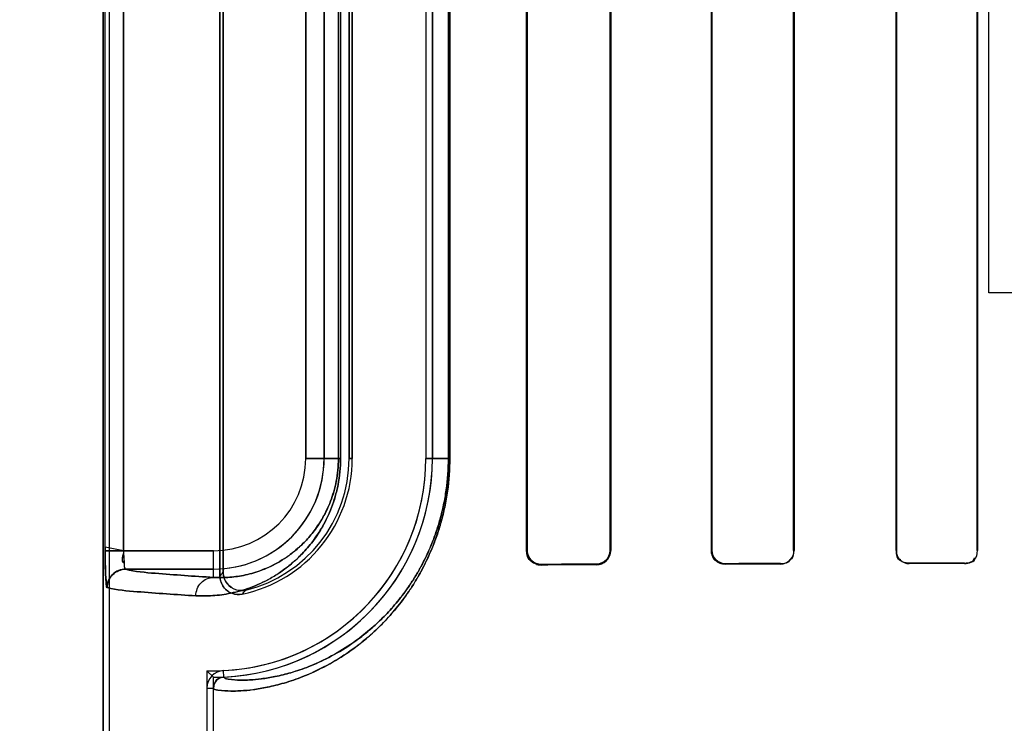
# Model space of a CAD drawing. Header units: millimetres. Extents: x 0 to 297, y 0 to 210.
# Tile 314 of 401: x 241.98 to 242.1137, y 156.7855 to 156.8811. Entities that reach past the tile are written whole.
import ezdxf

# ---------------------------------------------------------------- set-up
doc = ezdxf.new("R2010")
doc.units = ezdxf.units.MM
doc.header["$LTSCALE"] = 16.335
doc.layers.get('0').update_dxf_attribs({"linetype": 'CONTINUOUS'})
for name, color, linetype in [('AXES_REF', 7, 'CONTINUOUS'), ('INTFCLR_1', 7, 'CONTINUOUS'), ('INTFCLR_72935', 7, 'CONTINUOUS')]:
    doc.layers.add(name, color=color, linetype=linetype)

msp = doc.modelspace()

# ---------------------------------------------------------------- linework, layer by layer
at = {"color": 7, "linetype": 'Continuous'}
for p, q in [((242.1115984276, 156.8439782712), (242.1115984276, 156.9109995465)), ((242.1397234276, 156.8439782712), (242.1115984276, 156.8439782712))]:
    msp.add_line(p, q, dxfattribs=at)
for radius in [4.8479140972, 4.8475, 4.8164570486]:
    msp.add_circle((241.5069109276, 154.9564782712), radius, dxfattribs=at)
msp.add_arc((241.5069109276, 154.9564782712), 4.8, 278.2771290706, 261.7228709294, dxfattribs=at)
at = {"layer": 'AXES_REF', "color": 9, "linetype": 'Continuous'}
msp.add_circle((241.5069109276, 154.9564782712), 2.9642884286, dxfattribs=at)
at = {"layer": 'AXES_REF', "color": 7, "linetype": 'Continuous'}
msp.add_arc((241.5069109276, 154.9564782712), 4.91, 113.0826656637, 66.9173343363, dxfattribs=at)
at = {"layer": 'AXES_REF', "color": 9, "linetype": 'Continuous'}
msp.add_arc((241.5069109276, 154.9564782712), 4.4222561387, 94.4118118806, 85.5881881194, dxfattribs=at)
at = {"layer": 'INTFCLR_1', "color": 6, "linetype": 'Continuous'}
for p, q in [((241.9912747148, 156.7064711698), (241.9912747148, 158.0414711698)), ((241.9921563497, 156.7064711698), (241.9921563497, 158.0414795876)), ((242.0071563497, 156.8054539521), (242.0071563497, 156.9574883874)), ((242.0075937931, 156.9569398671), (242.0075937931, 156.8060024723)), ((242.0487989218, 156.9539711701), (242.0487989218, 156.8089711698)), ((242.0488895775, 156.9539711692), (242.0488895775, 156.8089711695)), ((242.0601642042, 156.8089711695), (242.0601642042, 156.9539711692)), ((242.0602461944, 156.8089711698), (242.0602461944, 156.9539711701)), ((242.0739123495, 156.9539711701), (242.0739123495, 156.8089711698)), ((242.0739881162, 156.9539711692), (242.0739881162, 156.8089711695)), ((242.0850773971, 156.8089711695), (242.0850773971, 156.9539711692)), ((242.0851484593, 156.8089711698), (242.0851484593, 156.9539711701)), ((242.0989967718, 156.9539711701), (242.0989967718, 156.8089711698)), ((242.0990641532, 156.9539711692), (242.0990641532, 156.8089711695)), ((242.1100094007, 156.8089711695), (242.1100094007, 156.9539711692)), ((242.1100738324, 156.8089711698), (242.1100738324, 156.9539711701)), ((242.0246960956, 156.8214711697), (242.0246960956, 156.9414711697)), ((242.0251335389, 156.9414711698), (242.0251335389, 156.8214711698)), ((242.0351335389, 156.9414711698), (242.0351335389, 156.8214711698)), ((242.0360151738, 156.8214711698), (242.0360151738, 156.9414711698)), ((242.0053930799, 156.7902664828), (242.0053930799, 156.7064711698)), ((242.0062747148, 156.7064711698), (242.0062747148, 156.7902665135))]:
    msp.add_line(p, q, dxfattribs=at)
at = {"layer": 'INTFCLR_1', "color": 9, "linetype": 'Continuous'}
for p, q in [((241.9915633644, 156.8089279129), (241.9915633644, 156.9540144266)), ((241.9940607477, 156.9540144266), (241.9940607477, 156.8089279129)), ((242.0188179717, 156.9414711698), (242.0188179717, 156.8214711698)), ((242.0213175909, 156.8214711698), (242.0213175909, 156.9414711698)), ((242.0232527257, 156.8214711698), (242.0232527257, 156.9414711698)), ((242.0235448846, 156.9414711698), (242.0235448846, 156.8214711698)), ((242.0381909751, 156.8214711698), (242.0381909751, 156.9414711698)), ((242.0383753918, 156.9414711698), (242.0383753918, 156.8214711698)), ((242.0235448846, 156.8214711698), (242.0188179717, 156.8214711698)), ((242.0251335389, 156.8214711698), (242.0246960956, 156.8214711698)), ((242.0351335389, 156.8214711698), (242.0383753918, 156.8214711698)), ((242.0062747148, 156.8089279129), (241.9915633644, 156.8089279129)), ((242.0062747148, 156.8053060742), (242.0062747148, 156.8089279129)), ((242.0488895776, 156.8089711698), (242.0487989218, 156.8089711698)), ((242.0602461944, 156.8089711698), (242.0601642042, 156.8089711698)), ((242.0739881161, 156.8089711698), (242.0739123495, 156.8089711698)), ((242.0851484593, 156.8089711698), (242.0850773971, 156.8089711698)), ((242.0990641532, 156.8089711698), (242.0989967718, 156.8089711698)), ((242.1100738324, 156.8089711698), (242.1100094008, 156.8089711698)), ((242.0508007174, 156.8069798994), (242.0508007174, 156.8070685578)), ((242.0583007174, 156.8071002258), (242.0583007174, 156.8070167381)), ((242.0758007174, 156.8070899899), (242.0758007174, 156.807164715)), ((242.0833007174, 156.8071889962), (242.0833007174, 156.8071170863)), ((242.1008007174, 156.8071724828), (242.1008007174, 156.8072392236)), ((242.1083007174, 156.807258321), (242.1083007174, 156.8071933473)), ((241.9943300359, 156.8064282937), (242.0062747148, 156.8064282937)), ((242.0077027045, 156.7917650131), (242.0076603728, 156.7926456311)), ((242.0053930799, 156.7902664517), (242.0062747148, 156.7902665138))]:
    msp.add_line(p, q, dxfattribs=at)
at = {"layer": 'INTFCLR_1', "color": 7, "linetype": 'Continuous'}
msp.add_line((242.0501915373, 156.8071658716), (242.0508007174, 156.8070685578), dxfattribs=at)
at = {"layer": 'INTFCLR_1', "color": 9, "linetype": 'Continuous'}
for centre, radius, start, end in [((242.0062747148, 156.8214711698), 0.0150428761, 270.000000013, 359.9999999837), ((242.0062747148, 156.8214711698), 0.0125432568, 270.0000000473, 359.9999997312), ((241.9750822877, 156.831481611), 0.041305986, 320.9411468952, 321.9143407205), ((241.9749237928, 156.835828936), 0.0481478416, 317.0401802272, 317.9559483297)]:
    msp.add_arc(centre, radius, start, end, dxfattribs=at)
at = {"layer": 'INTFCLR_1', "color": 6, "linetype": 'Continuous'}
for centre, radius, start, end in [((242.0062747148, 156.8214711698), 0.028858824, 272.7521180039, 359.9999986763), ((242.0062747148, 156.8214711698), 0.0297404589, 272.752118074, 360), ((242.0062747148, 156.8214711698), 0.018858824, 281.888919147, 359.9999979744), ((242.0062747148, 156.8214711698), 0.0184213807, 283.8352360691, 359.9999998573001), ((242.007774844, 156.7902666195), 0.0023817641, 92.75478420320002, 180.0040535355), ((242.007774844, 156.7902666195), 0.0015001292, 92.7555668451, 180.004035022)]:
    msp.add_arc(centre, radius, start, end, dxfattribs=at)
for major_axis, ratio, start_param, end_param in [((0.2757760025, 0), 0.0034906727, 2.4294368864, 2.4721230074), ((0.2607760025, 0), 0.0034906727, 2.4989177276, 2.5485709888), ((0.2757760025, 0), 0.0034906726, 2.3000343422, 2.3371288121), ((0.2607760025, 0), 0.0034906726, 2.3526946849, 2.3940887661), ((0.2757760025, 0), 0.0034906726, 2.1841931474, 2.217857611), ((0.2607760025, 0), 0.0034906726, 2.2252929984, 2.262071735)]:
    msp.add_ellipse((242.2670507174, 156.8064711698), major_axis=major_axis, ratio=ratio, start_param=start_param, end_param=end_param, dxfattribs=at)
at = {"layer": 'INTFCLR_1', "color": 9, "linetype": 'Continuous'}
for points, knots in [([(242.0038890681, 156.8028064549), (242.0046461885, 156.8027646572), (242.0062318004, 156.8027758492), (242.0087011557, 156.8031132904), (242.0113489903, 156.8038614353), (242.0136177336, 156.8049019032), (242.0154777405, 156.8060595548), (242.0169423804, 156.8071745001), (242.0184060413, 156.8085453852), (242.0198420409, 156.8102276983), (242.02094393, 156.8118990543), (242.0217571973, 156.8134565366), (242.0223358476, 156.8148036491), (242.0228371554, 156.8162938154), (242.0232302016, 156.8179166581), (242.02348571, 156.8196582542), (242.0235448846, 156.820857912), (242.0235448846, 156.8214711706)], [0, 0, 0, 0, 0.0750554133, 0.1564841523, 0.245985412, 0.3464640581, 0.4023384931, 0.4625915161, 0.5283646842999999, 0.6004622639, 0.6810443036, 0.725898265, 0.7742486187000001, 0.8260106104, 0.8813405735, 0.939298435, 1, 1, 1, 1]), ([(242.0062747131, 156.7902665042), (242.0062746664, 156.7900497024), (242.0074448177, 156.789944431), (242.0084295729, 156.7898254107), (242.0100987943, 156.789884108), (242.0117372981, 156.790043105), (242.0137172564, 156.7903777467), (242.015996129, 156.7909487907), (242.0185781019, 156.7918380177), (242.0214419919, 156.7931458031), (242.0239465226, 156.7946372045), (242.0260510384, 156.7961605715), (242.0277367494, 156.7975608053), (242.0294528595, 156.7992087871), (242.0311779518, 156.801144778), (242.0325653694, 156.8029959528), (242.0336477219, 156.8046660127), (242.0347540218, 156.8065716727), (242.0357590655, 156.80866984), (242.0366292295, 156.8109585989), (242.0372219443, 156.8128545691), (242.037716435, 156.8148784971), (242.0382197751, 156.8177501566), (242.0383753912, 156.8199753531), (242.0383753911, 156.8214711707)], [0, 0, 0, 0, 0.0129082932, 0.0479369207, 0.074765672, 0.1077870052, 0.1472777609, 0.1937244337, 0.2476759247, 0.3095864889, 0.3808801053, 0.4208017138, 0.464183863, 0.5112475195, 0.5623302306, 0.6184106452, 0.6487898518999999, 0.6807805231, 0.7495641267, 0.7869849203, 0.8265031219, 0.8677591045, 0.910939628, 1, 1, 1, 1]), ([(242.0062747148, 156.8053060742), (242.006924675, 156.8052644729), (242.008287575, 156.8052627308), (242.0104134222, 156.8055401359), (242.0126968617, 156.8061752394), (242.0146558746, 156.8070685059), (242.0162630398, 156.8080669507), (242.017530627, 156.8090315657), (242.0187978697, 156.8102199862), (242.0200424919, 156.8116815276), (242.021230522, 156.8134892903), (242.0220789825, 156.8152886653), (242.0226385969, 156.816959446), (242.0229797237, 156.8183735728), (242.0232013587, 156.8198910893), (242.0232527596, 156.8209366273), (242.0232527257, 156.8214711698)], [0, 0, 0, 0, 0.0744526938, 0.1553255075, 0.2443501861, 0.344434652, 0.4002308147, 0.4603906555, 0.5262223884, 0.5984573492, 0.6793343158, 0.7728337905, 0.8249234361, 0.8805639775, 0.938893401, 1, 1, 1, 1]), ([(242.007702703, 156.7917650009), (242.0077019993, 156.7915574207), (242.0088028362, 156.7914282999), (242.0097466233, 156.7913188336), (242.0113278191, 156.7913629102), (242.0128829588, 156.7915087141), (242.0147615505, 156.7918206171), (242.0169248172, 156.792358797), (242.0193764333, 156.7932007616), (242.0220966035, 156.794442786), (242.0244755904, 156.7958616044), (242.0264749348, 156.797312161), (242.028076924, 156.7986464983), (242.0297080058, 156.8002177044), (242.0313478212, 156.8020642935), (242.032666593, 156.8038303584), (242.033695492, 156.8054239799), (242.0347475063, 156.8072431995), (242.035703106, 156.8092462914), (242.0365304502, 156.8114314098), (242.0370940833, 156.8132419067), (242.0375643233, 156.8151747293), (242.0380430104, 156.8179174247), (242.0381909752, 156.8200425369), (242.0381909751, 156.8214711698)], [0, 0, 0, 0, 0.0129831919, 0.0479084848, 0.074630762, 0.1075226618, 0.1468667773, 0.1931559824, 0.2469482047, 0.3087107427, 0.3798835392, 0.4197618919, 0.463117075, 0.5101750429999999, 0.5612788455, 0.6174138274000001, 0.6478355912, 0.6798803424, 0.7488096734, 0.7863245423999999, 0.8259516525, 0.8673300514, 0.9106460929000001, 1, 1, 1, 1]), ([(242.0062747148, 156.8053060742), (242.0036382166, 156.8054529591), (241.9996645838, 156.8057636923), (241.9956425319, 156.8060694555), (241.9943300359, 156.8064282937)], [0, 0, 0, 0, 0.6599400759, 1, 1, 1, 1]), ([(242.0038890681, 156.8028064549), (242.0038922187, 156.8034390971), (242.0043779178, 156.8047373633), (242.0056624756, 156.8053027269), (242.0062747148, 156.8053060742)], [0, 0, 0, 0, 0.508194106, 1, 1, 1, 1]), ([(241.9918351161, 156.8039286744), (241.9931602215, 156.8035696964), (241.9972183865, 156.8032641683), (242.0012284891, 156.8029533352), (242.0038890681, 156.8028064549)], [0, 0, 0, 0, 0.3400295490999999, 1, 1, 1, 1])]:
    msp.add_open_spline(points, degree=3, knots=knots, dxfattribs=at)
at = {"layer": 'INTFCLR_1', "color": 7, "linetype": 'Continuous'}
for points, knots in [([(241.9915633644, 156.8089279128), (241.9915633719, 156.8084657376), (241.9915740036, 156.8073880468), (241.991590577, 156.8057151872), (241.9917180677, 156.8045135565), (241.9918351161, 156.8039286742)], [0, 0, 0, 0, 0.2765937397, 0.6451831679, 1, 1, 1, 1]), ([(241.9918657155, 156.8038970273), (241.9917672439, 156.8037797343), (241.9916793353, 156.8048226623), (241.9916202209, 156.8054416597), (241.991571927, 156.8071862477), (241.9915633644, 156.8082958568), (241.9915633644, 156.8089279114)], [0, 0, 0, 0, 0.0908190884, 0.3065073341, 0.6251820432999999, 1, 1, 1, 1]), ([(241.9940607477, 156.8089279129), (241.9940607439, 156.8087670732), (241.9940632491, 156.8080886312), (241.9941312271, 156.8075929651), (241.9941785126, 156.8063046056), (241.9943602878, 156.8064124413)], [0, 0, 0, 0, 0.1889097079, 0.7517593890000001, 1, 1, 1, 1]), ([(242.0488895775, 156.8089711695), (242.0488894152, 156.8084603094), (242.0493266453, 156.807436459), (242.0503383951, 156.8070763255), (242.0508007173, 156.8070685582)], [0, 0, 0, 0, 0.5249025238, 1, 1, 1, 1]), ([(241.9943300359, 156.8064282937), (241.993693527, 156.8064275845), (241.9923677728, 156.8058923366), (241.9918358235, 156.8045660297), (241.9918351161, 156.8039286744)], [0, 0, 0, 0, 0.4996677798, 1, 1, 1, 1]), ([(241.9918657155, 156.8038970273), (241.9918626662, 156.8045387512), (241.9923863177, 156.805877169), (241.9937223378, 156.806415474), (241.9943602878, 156.8064124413)], [0, 0, 0, 0, 0.501474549, 1, 1, 1, 1])]:
    msp.add_open_spline(points, degree=3, knots=knots, dxfattribs=at)
for points in [[(241.9940607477, 156.8089279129), (241.9940607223, 156.8083905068), (241.9935846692, 156.8073892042), (241.9941171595, 156.8073166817)], [(242.0488895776, 156.8089711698), (242.0488895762, 156.8084339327), (242.0490624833, 156.8076807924), (242.0495722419, 156.8075111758)]]:
    msp.add_open_spline(points, degree=3, dxfattribs=at)
at = {"layer": 'INTFCLR_1', "color": 6, "linetype": 'Continuous'}
for points, knots in [([(242.0487989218, 156.8089711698), (242.0487989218, 156.8085210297), (242.0491590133, 156.8074701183), (242.0502327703, 156.8069769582), (242.0508007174, 156.8069798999)], [0, 0, 0, 0, 0.4421396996, 1, 1, 1, 1]), ([(242.0583007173, 156.8071002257), (242.0587468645, 156.8071020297), (242.0597318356, 156.8074685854), (242.0601642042, 156.8084653), (242.0601642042, 156.8089711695)], [0, 0, 0, 0, 0.468635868, 1, 1, 1, 1]), ([(242.0583007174, 156.8070167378), (242.0587818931, 156.8070189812), (242.0598129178, 156.8074195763), (242.0602461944, 156.808457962), (242.0602461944, 156.8089711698)], [0, 0, 0, 0, 0.4838962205, 1, 1, 1, 1]), ([(242.0739123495, 156.8089711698), (242.0739123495, 156.8085095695), (242.07429315, 156.8075106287), (242.0753003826, 156.8070881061), (242.0758007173, 156.8070899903)], [0, 0, 0, 0, 0.4798646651, 1, 1, 1, 1]), ([(242.0739881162, 156.8089711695), (242.0739881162, 156.8085154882), (242.0743678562, 156.8075540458), (242.0753327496, 156.8071631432), (242.0758007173, 156.8071647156)], [0, 0, 0, 0, 0.4933476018, 1, 1, 1, 1]), ([(242.0833007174, 156.8071170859), (242.0837800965, 156.8071187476), (242.0847634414, 156.8075242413), (242.0851484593, 156.8085064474), (242.0851484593, 156.8089711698)], [0, 0, 0, 0, 0.5077637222, 1, 1, 1, 1]), ([(242.0989967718, 156.8089711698), (242.0989967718, 156.8085061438), (242.0993884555, 156.807547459), (242.1003463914, 156.8071711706), (242.1008007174, 156.8071724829)], [0, 0, 0, 0, 0.5058183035, 1, 1, 1, 1]), ([(242.0075937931, 156.8060024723), (242.0075937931, 156.8054633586), (242.0080513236, 156.8039688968), (242.0098016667, 156.8033679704), (242.0106798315, 156.8035842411)], [0, 0, 0, 0, 0.3734722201, 1, 1, 1, 1]), ([(242.0101599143, 156.8030168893), (242.0096416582, 156.8029077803), (242.0081168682, 156.8030392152), (242.0071563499, 156.8045651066), (242.0071563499, 156.8054539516)], [0, 0, 0, 0, 0.3733741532, 1, 1, 1, 1])]:
    msp.add_open_spline(points, degree=3, knots=knots, dxfattribs=at)
for points in [[(242.0990641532, 156.8089711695), (242.0990641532, 156.8085177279), (242.0991449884, 156.8077189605), (242.0995984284, 156.8077201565)], [(242.0833007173, 156.8071889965), (242.083777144, 156.8071904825), (242.0846082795, 156.8072897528), (242.0846082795, 156.8077661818)], [(242.1083007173, 156.8072583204), (242.1088108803, 156.8072595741), (242.1096681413, 156.8074355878), (242.1096681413, 156.8079457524)], [(242.1083007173, 156.8071933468), (242.108834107, 156.8071947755), (242.1097275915, 156.807384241), (242.1097275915, 156.8079176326)]]:
    msp.add_open_spline(points, degree=3, dxfattribs=at)
at = {"layer": 'INTFCLR_72935', "color": 6, "linetype": 'Continuous'}
for p, q in [((241.9912747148, 158.0414711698), (241.9912747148, 156.7064711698)), ((241.9921563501, 156.7064711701), (241.9921563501, 158.0414880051)), ((242.0071563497, 156.9574883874), (242.0071563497, 156.8054539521)), ((242.0075937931, 156.8060024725), (242.0075937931, 156.9569398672)), ((242.0487989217, 156.8089711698), (242.0487989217, 156.9539711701)), ((242.0488895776, 156.8089711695), (242.0488895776, 156.9539711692)), ((242.0601642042, 156.9539711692), (242.0601642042, 156.8089711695)), ((242.0602461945, 156.9539711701), (242.0602461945, 156.8089711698)), ((242.0739123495, 156.8089711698), (242.0739123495, 156.9539711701)), ((242.0739881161, 156.8089711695), (242.0739881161, 156.9539711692)), ((242.0850773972, 156.9539711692), (242.0850773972, 156.8089711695)), ((242.0851484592, 156.9539711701), (242.0851484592, 156.8089711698)), ((242.0989967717, 156.8089711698), (242.0989967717, 156.9539711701)), ((242.0990641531, 156.8089711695), (242.0990641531, 156.9539711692)), ((242.1100094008, 156.9539711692), (242.1100094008, 156.8089711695)), ((242.1100738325, 156.9539711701), (242.1100738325, 156.8089711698)), ((242.0246960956, 156.9414711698), (242.0246960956, 156.8214711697)), ((242.0251335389, 156.8214711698), (242.0251335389, 156.9414711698)), ((242.035133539, 156.9414711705), (242.035133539, 156.8214711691)), ((242.0360151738, 156.9414711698), (242.0360151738, 156.8214711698)), ((242.0062747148, 156.7917307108), (242.0053930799, 156.7926258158)), ((242.0053930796, 156.7926258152), (242.0053930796, 156.7064711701)), ((242.0062747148, 156.7064711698), (242.0062747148, 156.7917307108))]:
    msp.add_line(p, q, dxfattribs=at)
at = {"layer": 'INTFCLR_72935', "color": 9, "linetype": 'Continuous'}
for p, q in [((241.9915633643, 156.8089279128), (241.9915633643, 156.9540144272)), ((241.9940607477, 156.8089279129), (241.9940607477, 156.9540144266)), ((242.0188179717, 156.8214711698), (242.0188179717, 156.9414711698)), ((242.0213175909, 156.9414711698), (242.0213175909, 156.8214711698)), ((242.0232527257, 156.9414711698), (242.0232527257, 156.8214711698)), ((242.0235448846, 156.9414711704), (242.0235448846, 156.8214711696)), ((242.0381909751, 156.9414711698), (242.0381909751, 156.8214711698)), ((242.0383753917, 156.9414711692), (242.0383753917, 156.8214711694)), ((242.0188179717, 156.8214711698), (242.0235448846, 156.8214711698)), ((242.0246960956, 156.8214711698), (242.0251335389, 156.8214711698)), ((242.0383753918, 156.8214711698), (242.0351335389, 156.8214711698)), ((241.9940607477, 156.8089279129), (242.0062747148, 156.8089279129)), ((242.0062747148, 156.8053060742), (242.0062747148, 156.8089279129)), ((242.0487989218, 156.8089711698), (242.0488895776, 156.8089711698)), ((242.0601642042, 156.8089711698), (242.0602461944, 156.8089711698)), ((242.0739123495, 156.8089711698), (242.0739881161, 156.8089711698)), ((242.0850773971, 156.8089711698), (242.0851484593, 156.8089711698)), ((242.0989967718, 156.8089711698), (242.0990641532, 156.8089711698)), ((242.1100094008, 156.8089711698), (242.1100738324, 156.8089711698)), ((242.0508007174, 156.8070685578), (242.0508007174, 156.8069798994)), ((242.0583007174, 156.8070167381), (242.0583007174, 156.8071002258)), ((242.0758007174, 156.807164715), (242.0758007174, 156.8070899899)), ((242.0833007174, 156.8071170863), (242.0833007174, 156.8071889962)), ((242.1008007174, 156.8072392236), (242.1008007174, 156.8071724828)), ((242.1083007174, 156.8071933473), (242.1083007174, 156.807258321)), ((242.0062747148, 156.8064282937), (241.9943300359, 156.8064282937))]:
    msp.add_line(p, q, dxfattribs=at)
at = {"layer": 'INTFCLR_72935', "color": 7, "linetype": 'Continuous'}
for p, q in [((241.9940607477, 156.8089279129), (241.9915622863, 156.8094109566)), ((241.9915633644, 156.8089279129), (241.9940607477, 156.8089279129)), ((242.050179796, 156.8070757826), (242.0508007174, 156.8069798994)), ((242.0508007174, 156.8070685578), (242.0501889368, 156.807166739)), ((242.0751779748, 156.807193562), (242.0758007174, 156.8070899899))]:
    msp.add_line(p, q, dxfattribs=at)
at = {"layer": 'INTFCLR_72935', "color": 6, "linetype": 'Continuous'}
for radius, start, end in [(0.028858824, 268.2493453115, 359.9999986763), (0.0297404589, 270, 360), (0.018858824, 281.888919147, 359.9999979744), (0.0184213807, 283.835236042, 359.9999997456)]:
    msp.add_arc((242.0062747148, 156.8214711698), radius, start, end, dxfattribs=at)
at = {"layer": 'INTFCLR_72935', "color": 9, "linetype": 'Continuous'}
for centre, radius, start, end in [((242.0062747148, 156.8214711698), 0.0150428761, 269.9999999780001, 360), ((242.0062747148, 156.8214711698), 0.0125432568, 270.0000000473, 359.9999997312), ((241.9750822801, 156.8314816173), 0.041305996, 320.9411467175, 321.9143403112), ((241.9749237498, 156.835828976), 0.0481479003, 317.0401802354, 317.9559472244)]:
    msp.add_arc(centre, radius, start, end, dxfattribs=at)
at = {"layer": 'INTFCLR_72935', "color": 6, "linetype": 'Continuous'}
for major_axis, ratio, start_param, end_param in [((0.2757760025, 0), 0.0034906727, 2.4294368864, 2.4721230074), ((0.2607760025, 0), 0.0034906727, 2.4989177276, 2.5485709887), ((0.2757760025, 0), 0.0034906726, 2.3000343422, 2.3371288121), ((0.2607760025, 0), 0.0034906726, 2.3526946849, 2.3940887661), ((0.2757760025, 0), 0.0034906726, 2.1841931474, 2.217857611), ((0.2607760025, 0), 0.0034906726, 2.2252929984, 2.262071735)]:
    msp.add_ellipse((242.2670507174, 156.8064711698), major_axis=major_axis, ratio=ratio, start_param=start_param, end_param=end_param, dxfattribs=at)
at = {"layer": 'INTFCLR_72935', "color": 9, "linetype": 'Continuous'}
for points, knots in [([(242.0235448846, 156.8214711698), (242.0235448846, 156.8208645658), (242.0234864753, 156.8196673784), (242.0232330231, 156.81793095), (242.022840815, 156.8163070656), (242.0223427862, 156.8148221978), (242.0217675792, 156.8134788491), (242.0209542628, 156.8119155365), (242.0198488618, 156.8102356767), (242.0184086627, 156.808548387), (242.0169477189, 156.8071792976), (242.0154893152, 156.806067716), (242.0136344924, 156.8049111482), (242.0113694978, 156.8038690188), (242.0087179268, 156.8031163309), (242.0062400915, 156.8027760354), (242.0046480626, 156.8027645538), (242.0038890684, 156.8028064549)], [0, 0, 0, 0, 0.060042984, 0.1184181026, 0.1734493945, 0.2251771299, 0.2732606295, 0.3179414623, 0.3994792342, 0.4716692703, 0.5370373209, 0.5972913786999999, 0.6528779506, 0.7531551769, 0.8428840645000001, 0.9247587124, 1, 1, 1, 1]), ([(242.0383753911, 156.8214711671), (242.0383753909, 156.8199770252), (242.0382201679, 156.8177549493), (242.0377184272, 156.8148886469), (242.0372262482, 156.8128706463), (242.0366361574, 156.8109788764), (242.035769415, 156.8086940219), (242.0347681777, 156.8065992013), (242.0336659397, 156.8046958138), (242.0325836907, 156.8030217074), (242.0311906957, 156.8011596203), (242.0294594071, 156.7992153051), (242.027261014, 156.7971036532), (242.0245847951, 156.7950184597), (242.0218867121, 156.7934097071), (242.0198658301, 156.7924259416), (242.018068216, 156.7916622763), (242.0159897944, 156.7909467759), (242.0137046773, 156.7903748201), (242.0117176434, 156.7900403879), (242.0100762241, 156.789882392), (242.0084120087, 156.7898262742), (242.0074326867, 156.7899441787), (242.006274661, 156.7900523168), (242.0062747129, 156.7902665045)], [0, 0, 0, 0, 0.0889624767, 0.1320587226, 0.1731704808, 0.2125452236, 0.2499716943, 0.3186065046, 0.3504676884, 0.3808901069, 0.4372578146, 0.4887306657, 0.5357262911, 0.6186117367, 0.6900918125, 0.7223293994, 0.7523795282, 0.806346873, 0.8529608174, 0.8926493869, 0.9257163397, 0.95247273, 0.9872470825, 1, 1, 1, 1]), ([(242.0232527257, 156.8214711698), (242.0232527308, 156.8209424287), (242.0232020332, 156.8198989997), (242.0229821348, 156.8183858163), (242.0226417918, 156.8169709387), (242.0220856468, 156.8153058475), (242.0212378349, 156.8135015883), (242.0200480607, 156.8116880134), (242.0187999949, 156.8102224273), (242.0175351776, 156.809035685), (242.0162730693, 156.8080740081), (242.0146703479, 156.8070764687), (242.0127145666, 156.806181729), (242.0104278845, 156.8055426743), (242.0082946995, 156.8052628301), (242.0069262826, 156.8052643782), (242.0062747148, 156.8053060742)], [0, 0, 0, 0, 0.0604434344, 0.1191979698, 0.1745530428, 0.2265687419, 0.3196855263, 0.4015022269, 0.4738229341, 0.5392349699, 0.599401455, 0.6549095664, 0.7547931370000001, 0.8440475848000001, 0.9253631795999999, 1, 1, 1, 1]), ([(242.0381909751, 156.821471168), (242.0381909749, 156.8200441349), (242.038043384, 156.8179220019), (242.0375662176, 156.8151844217), (242.0370981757, 156.8132572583), (242.0365370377, 156.8114507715), (242.0357129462, 156.8092693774), (242.0347609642, 156.8072694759), (242.0337128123, 156.8054524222), (242.0326840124, 156.8038549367), (242.0313599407, 156.8020784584), (242.0297142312, 156.8002239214), (242.027625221, 156.7982110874), (242.0250825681, 156.7962247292), (242.0225187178, 156.7946936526), (242.0205989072, 156.7937588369), (242.0188919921, 156.7930342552), (242.0169188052, 156.7923568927), (242.0147496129, 156.7918178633), (242.012864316, 156.7915061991), (242.0113064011, 156.7913613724), (242.0097299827, 156.7913197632), (242.0087913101, 156.7914282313), (242.0077020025, 156.7915598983), (242.0077027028, 156.7917650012)], [0, 0, 0, 0, 0.08925570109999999, 0.1324872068, 0.1737209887, 0.2132043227, 0.2507249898, 0.319505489, 0.3514207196, 0.3818859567, 0.4383088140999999, 0.4898030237, 0.5367929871, 0.6196084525, 0.6909676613, 0.7231332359, 0.7531068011, 0.8069147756, 0.8533706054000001, 0.8929116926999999, 0.9258489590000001, 0.952499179, 0.9871714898, 1, 1, 1, 1]), ([(241.9943300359, 156.8064282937), (241.9956425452, 156.8060695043), (241.9996645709, 156.8057636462), (242.0036382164, 156.8054529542), (242.0062747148, 156.8053060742)], [0, 0, 0, 0, 0.3400599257, 1, 1, 1, 1]), ([(242.0038890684, 156.8028064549), (242.003892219, 156.8034390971), (242.0043779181, 156.8047373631), (242.0056624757, 156.8053027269), (242.0062747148, 156.8053060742)], [0, 0, 0, 0, 0.5081941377, 1, 1, 1, 1]), ([(242.0038890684, 156.8028064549), (242.0012284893, 156.8029533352), (241.9972183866, 156.8032641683), (241.9931602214, 156.8035696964), (241.9918351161, 156.8039286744)], [0, 0, 0, 0, 0.6599704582, 1, 1, 1, 1])]:
    msp.add_open_spline(points, degree=3, knots=knots, dxfattribs=at)
at = {"layer": 'INTFCLR_72935', "color": 7, "linetype": 'Continuous'}
for points, knots in [([(241.9915622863, 156.8094109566), (241.9915608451, 156.8090889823), (241.9915650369, 156.8082974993), (241.9915723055, 156.8072144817), (241.9916042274, 156.8062175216), (241.9916177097, 156.8052825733), (241.9917576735, 156.804668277), (241.9916996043, 156.8039653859), (241.9918351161, 156.8039286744)], [0, 0, 0, 0, 0.1755373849, 0.4319359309, 0.5881395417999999, 0.7249066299, 0.9234579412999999, 1, 1, 1, 1]), ([(241.9918351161, 156.8039286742), (241.9917180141, 156.8045140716), (241.9915905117, 156.8057165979), (241.9915739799, 156.8073894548), (241.9915633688, 156.8084666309), (241.9915633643, 156.8089279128)], [0, 0, 0, 0, 0.3551249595, 0.7239406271, 1, 1, 1, 1]), ([(242.0508007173, 156.8069798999), (242.0502768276, 156.8069857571), (242.0492107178, 156.8074119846), (242.0487970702, 156.8084758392), (242.0487989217, 156.8089711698)], [0, 0, 0, 0, 0.514024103, 1, 1, 1, 1]), ([(242.0508007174, 156.8070685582), (242.0503426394, 156.8070749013), (242.0493328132, 156.8074323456), (242.0488870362, 156.8084561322), (242.0488895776, 156.8089711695)], [0, 0, 0, 0, 0.4707544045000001, 1, 1, 1, 1]), ([(242.0758007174, 156.8070899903), (242.0753082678, 156.8070932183), (242.0743038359, 156.8074985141), (242.0739090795, 156.8085015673), (242.0739123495, 156.8089711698)], [0, 0, 0, 0, 0.5118733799, 1, 1, 1, 1])]:
    msp.add_open_spline(points, degree=3, knots=knots, dxfattribs=at)
at = {"layer": 'INTFCLR_72935', "color": 6, "linetype": 'Continuous'}
for points, knots in [([(241.9940607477, 156.8089279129), (241.994059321, 156.8087726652), (241.9940564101, 156.8081303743), (241.9941148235, 156.807261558), (241.9941626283, 156.8066832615), (241.9942784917, 156.8064108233), (241.9943300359, 156.8064282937)], [0, 0, 0, 0, 0.1826563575, 0.7651859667, 0.9359698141, 1, 1, 1, 1]), ([(242.0601642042, 156.8089711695), (242.0601642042, 156.8085176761), (242.0597932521, 156.8075298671), (242.0587993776, 156.807102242), (242.0583007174, 156.8071002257)], [0, 0, 0, 0, 0.4762796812, 1, 1, 1, 1]), ([(242.0583007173, 156.8070167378), (242.0587702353, 156.8070189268), (242.0597991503, 156.8074062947), (242.0602461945, 156.8084464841), (242.0602461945, 156.8089711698)], [0, 0, 0, 0, 0.4722580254, 1, 1, 1, 1]), ([(242.0758007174, 156.8071647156), (242.0753287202, 156.8071631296), (242.0743633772, 156.8075591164), (242.0739881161, 156.8085195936), (242.0739881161, 156.8089711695)], [0, 0, 0, 0, 0.5110570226, 1, 1, 1, 1]), ([(242.0833007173, 156.8071170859), (242.0837843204, 156.8071187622), (242.0847680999, 156.8075295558), (242.0851484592, 156.8085107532), (242.0851484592, 156.8089711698)], [0, 0, 0, 0, 0.5122821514, 1, 1, 1, 1]), ([(241.9918351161, 156.8039286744), (241.9918358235, 156.8045660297), (241.9923677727, 156.8058923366), (241.993693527, 156.8064275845), (241.9943300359, 156.8064282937)], [0, 0, 0, 0, 0.5003322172, 1, 1, 1, 1]), ([(242.0106798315, 156.8035842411), (242.0101563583, 156.8034553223), (242.0085958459, 156.8035422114), (242.0075937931, 156.8050980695), (242.0075937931, 156.8060024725)], [0, 0, 0, 0, 0.3734727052, 1, 1, 1, 1]), ([(242.0071563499, 156.8054539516), (242.0071563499, 156.8049243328), (242.007599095, 156.8034593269), (242.0092901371, 156.8028337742), (242.0101599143, 156.8030168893)], [0, 0, 0, 0, 0.3733751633, 1, 1, 1, 1])]:
    msp.add_open_spline(points, degree=3, knots=knots, dxfattribs=at)
at = {"layer": 'INTFCLR_72935', "color": 7, "linetype": 'Continuous'}
for points in [[(242.0487989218, 156.8089711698), (242.0487989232, 156.8084705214), (242.0488888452, 156.8077336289), (242.0493653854, 156.8075801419)], [(242.0501889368, 156.807166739), (242.0496947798, 156.8073319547), (242.049040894, 156.8077065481), (242.0490409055, 156.8082275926)], [(242.0739123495, 156.8089711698), (242.0739123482, 156.8084446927), (242.0740779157, 156.8077099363), (242.0745754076, 156.8075376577)]]:
    msp.add_open_spline(points, degree=3, dxfattribs=at)
at = {"layer": 'INTFCLR_72935', "color": 6, "linetype": 'Continuous'}
for points in [[(242.0850773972, 156.8089711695), (242.0850773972, 156.8085125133), (242.0850048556, 156.8077033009), (242.0845462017, 156.8077018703)], [(242.0989967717, 156.8089711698), (242.0989967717, 156.8085015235), (242.0990789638, 156.8076734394), (242.0995486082, 156.8076747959)], [(242.1100094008, 156.8089711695), (242.1100094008, 156.8085151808), (242.1099191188, 156.8077181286), (242.1094631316, 156.8077170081)], [(242.1008007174, 156.8072392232), (242.1002720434, 156.8072378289), (242.0993888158, 156.8074330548), (242.0993888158, 156.8079617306)], [(242.1083007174, 156.8071933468), (242.1088407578, 156.8071947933), (242.1097408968, 156.8073953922), (242.1097408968, 156.8079354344)], [(242.0077027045, 156.7917650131), (242.0072497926, 156.7917432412), (242.0065225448, 156.7915419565), (242.00652254, 156.7910885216)]]:
    msp.add_open_spline(points, degree=3, dxfattribs=at)

doc.saveas('drawing.dxf')
